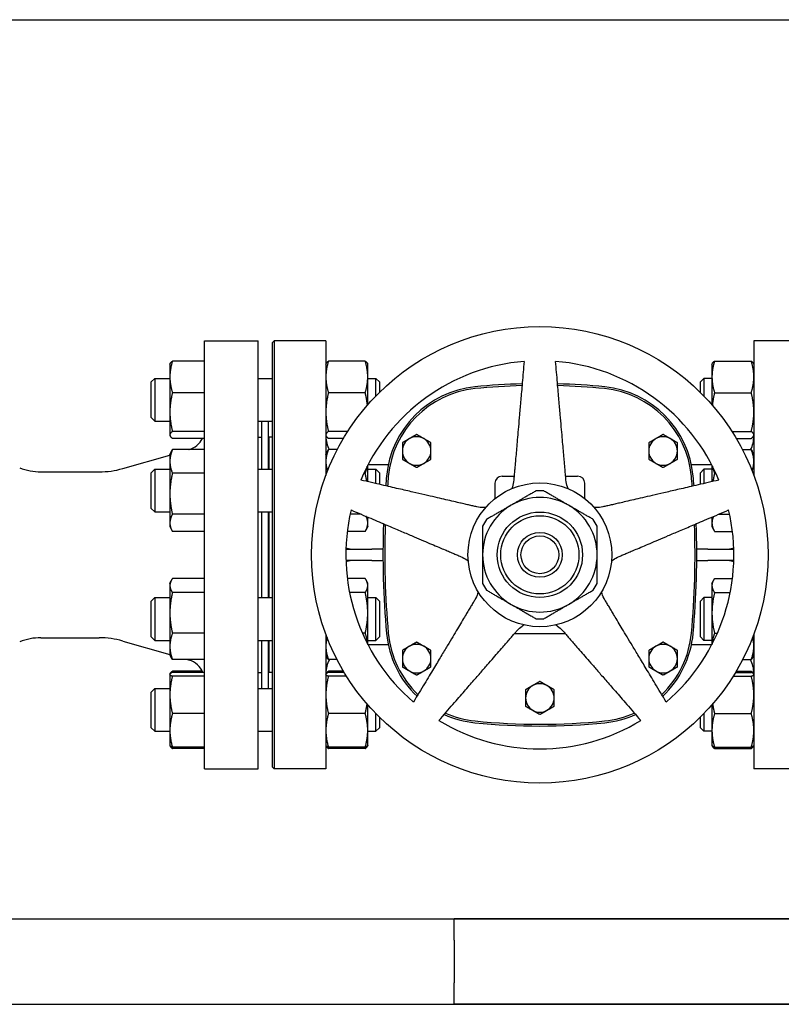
# Model space of a CAD drawing. Header units: inches. Extents: x 18 to 846, y -44 to 561.
# Tile 443 of 642: x 403 to 416, y 274 to 291. Entities that reach past the tile are written whole.
import ezdxf

# ---------------------------------------------------------------- set-up
doc = ezdxf.new("R2010")
doc.units = ezdxf.units.IN
doc.header["$LTSCALE"] = 24
doc.header["$MEASUREMENT"] = 0
doc.layers.add('Visible (ANSI)', color=7, linetype='Continuous', lineweight=30)

msp = doc.modelspace()

# ---------------------------------------------------------------- linework, layer by layer
at = {"layer": 'Visible (ANSI)'}
for p, q in [((394.92843, 290.9565), (424.42943, 290.9565)), ((406.05343, 277.8315), (406.05343, 285.3315)), ((406.05343, 285.3315), (406.99093, 285.3315)), ((406.99093, 277.8315), (406.99093, 285.3315)), ((407.24093, 285.30025), (407.27218, 285.3315)), ((407.27218, 285.3315), (407.27218, 277.8315)), ((408.17843, 285.3315), (407.27218, 285.3315)), ((408.17843, 285.3315), (408.17843, 282.97344)), ((415.67843, 285.3315), (415.67843, 282.97344)), ((416.58468, 285.3315), (415.67843, 285.3315)), ((407.24093, 277.86275), (407.24093, 285.30025)), ((406.05343, 284.97515), (405.49002, 284.97515)), ((408.86734, 284.97515), (408.22352, 284.97515)), ((414.98952, 284.97515), (415.63334, 284.97515)), ((405.44493, 284.92271), (405.44927, 284.93203)), ((405.44493, 284.92271), (405.44493, 284.69805)), ((408.17843, 284.92271), (408.18277, 284.93203)), ((408.91243, 284.92271), (408.90808, 284.93203)), ((408.91243, 284.69805), (408.91243, 284.92271)), ((414.94443, 284.92271), (414.94877, 284.93203)), ((414.94443, 284.92271), (414.94443, 284.69805)), ((415.67843, 284.92271), (415.67408, 284.93203)), ((405.11593, 284.61021), (405.17843, 284.67271)), ((405.17843, 284.67271), (405.17843, 283.92271)), ((405.17843, 284.67271), (405.44493, 284.67271)), ((405.44493, 284.69805), (405.44493, 284.08224)), ((406.99093, 284.67271), (407.24093, 284.67271)), ((408.91243, 284.209), (408.91243, 284.69805)), ((408.91243, 284.67271), (409.05343, 284.67271)), ((409.05343, 284.36258), (409.05343, 284.67271)), ((409.11593, 284.61021), (409.05343, 284.67271)), ((414.74093, 284.61021), (414.80343, 284.67271)), ((414.80343, 284.67271), (414.80343, 284.36258)), ((414.94443, 284.67271), (414.80343, 284.67271)), ((414.94443, 284.69805), (414.94443, 284.209)), ((405.11593, 283.98521), (405.11593, 284.61021)), ((409.11593, 284.61021), (409.11593, 284.42577)), ((414.74093, 284.42577), (414.74093, 284.61021)), ((406.05343, 284.42096), (405.49002, 284.42096)), ((408.86734, 284.42096), (408.22352, 284.42096)), ((414.98952, 284.42096), (415.63334, 284.42096)), ((405.11593, 283.98521), (405.17843, 283.92271)), ((405.44493, 284.08224), (405.44493, 283.68189)), ((405.17843, 283.92271), (405.44493, 283.92271)), ((406.99093, 283.92271), (407.24093, 283.92271)), ((407.05343, 283.08159), (407.05343, 283.92271)), ((407.17343, 283.08159), (407.17343, 283.92271)), ((405.44493, 283.68189), (405.44493, 283.67271)), ((405.44493, 283.67271), (405.44927, 283.66339)), ((406.05343, 283.74351), (405.49002, 283.74351)), ((406.05343, 283.62026), (405.49002, 283.62026)), ((406.99093, 283.644), (407.05343, 283.644)), ((407.17843, 283.6415), (407.17843, 283.08159)), ((407.24093, 283.6415), (407.17843, 283.6415)), ((408.17843, 283.67271), (408.18277, 283.66339)), ((408.56306, 283.74351), (408.22352, 283.74351)), ((408.487, 283.62026), (408.22352, 283.62026)), ((415.2938, 283.74351), (415.63334, 283.74351)), ((415.36986, 283.62026), (415.63334, 283.62026)), ((415.67843, 283.67271), (415.67408, 283.66339)), ((406.05343, 283.42535), (405.49002, 283.42535)), ((405.77897, 283.42535), (405.78179, 283.42616)), ((407.17343, 283.5215), (407.17843, 283.5215)), ((408.37875, 283.42535), (408.22352, 283.42535)), ((415.47811, 283.42535), (415.63334, 283.42535)), ((404.61857, 283.09261), (405.44493, 283.32956)), ((405.44493, 283.33159), (405.47462, 283.39527)), ((405.44493, 283.33159), (405.44493, 283.21752)), ((408.17843, 283.33159), (408.20812, 283.39527)), ((415.67843, 283.33159), (415.64873, 283.39527)), ((405.11593, 283.01909), (405.17843, 283.08159)), ((405.17843, 283.08159), (405.17843, 282.33159)), ((405.17843, 283.08159), (405.44493, 283.08159)), ((405.44493, 283.21752), (405.44493, 282.65031)), ((406.99093, 283.08159), (407.24093, 283.08159)), ((408.91243, 282.86269), (408.91243, 283.15113)), ((408.91243, 283.08159), (409.05343, 283.08159)), ((409.27133, 283.15631), (408.91513, 283.15631)), ((409.05343, 282.83014), (409.05343, 283.08159)), ((409.11593, 283.01909), (409.05343, 283.08159)), ((414.94173, 283.15631), (414.58553, 283.15631)), ((414.74093, 283.01909), (414.80343, 283.08159)), ((414.80343, 283.08159), (414.80343, 282.83014)), ((414.94443, 283.08159), (414.80343, 283.08159)), ((414.94443, 283.15113), (414.94443, 282.86269)), ((403.18284, 283.0345), (404.20512, 283.0345)), ((405.11593, 282.39409), (405.11593, 283.01909)), ((406.05343, 283.00968), (405.49002, 283.00968)), ((408.86734, 283.00968), (408.84293, 283.00968)), ((409.11593, 283.01909), (409.11593, 282.81571)), ((411.26603, 282.95945), (411.47691, 282.95945)), ((412.37995, 282.95945), (412.59083, 282.95945)), ((414.74093, 282.81571), (414.74093, 283.01909)), ((414.98952, 283.00968), (415.01393, 283.00968)), ((411.14103, 282.83445), (411.14103, 282.56497)), ((412.71583, 282.56497), (412.71583, 282.83445)), ((405.44493, 282.65031), (405.44493, 282.13938)), ((405.11593, 282.39409), (405.17843, 282.33159)), ((405.17843, 282.33159), (405.44493, 282.33159)), ((406.05343, 282.29093), (405.49002, 282.29093)), ((406.99093, 282.33159), (407.24093, 282.33159)), ((407.05343, 280.83141), (407.05343, 282.33159)), ((407.17343, 280.83141), (407.17343, 282.33159)), ((407.17843, 282.33159), (407.17843, 280.83141)), ((408.79859, 282.29093), (408.60327, 282.29093)), ((408.91243, 282.13938), (408.91243, 282.24261)), ((414.94443, 282.24261), (414.94443, 282.13938)), ((415.05827, 282.29093), (415.25359, 282.29093)), ((405.44493, 282.13938), (405.44493, 282.08159)), ((405.44493, 282.08159), (405.47462, 282.01791)), ((408.91243, 282.08159), (408.88273, 282.01791)), ((408.91243, 282.08159), (408.91243, 282.13938)), ((414.94443, 282.13938), (414.94443, 282.08159)), ((414.94443, 282.08159), (414.97412, 282.01791)), ((406.05343, 281.98784), (405.49002, 281.98784)), ((408.86734, 281.98784), (408.5528, 281.98784)), ((414.98952, 281.98784), (415.30406, 281.98784)), ((408.5299, 281.6815), (408.98343, 281.6815)), ((409.17876, 281.6815), (408.98343, 281.6815)), ((414.87343, 281.6815), (414.6781, 281.6815)), ((414.87343, 281.6815), (415.32696, 281.6815)), ((408.98343, 281.4815), (408.5299, 281.4815)), ((408.98343, 281.4815), (409.17876, 281.4815)), ((414.6781, 281.4815), (414.87343, 281.4815)), ((415.32696, 281.4815), (414.87343, 281.4815)), ((405.44493, 281.08141), (405.46396, 281.12223)), ((405.44493, 281.08141), (405.44493, 281.0431)), ((405.44493, 281.0431), (405.44493, 280.56315)), ((406.05343, 281.1675), (405.49002, 281.1675)), ((408.86734, 281.1675), (408.55373, 281.1675)), ((408.91243, 281.08141), (408.89339, 281.12223)), ((408.91243, 281.0431), (408.91243, 281.08141)), ((408.91243, 280.56315), (408.91243, 281.0431)), ((414.94443, 281.08141), (414.96346, 281.12223)), ((414.94443, 281.08141), (414.94443, 281.0431)), ((414.94443, 281.0431), (414.94443, 280.56315)), ((414.98952, 281.1675), (415.30313, 281.1675)), ((405.11593, 280.76891), (405.17843, 280.83141)), ((405.17843, 280.83141), (405.17843, 280.08141)), ((405.17843, 280.83141), (405.44493, 280.83141)), ((406.05343, 280.91869), (405.49002, 280.91869)), ((406.99093, 280.83141), (407.24093, 280.83141)), ((408.86734, 280.91869), (408.59366, 280.91869)), ((408.91243, 280.83141), (409.05343, 280.83141)), ((409.05343, 280.08141), (409.05343, 280.83141)), ((409.11593, 280.76891), (409.05343, 280.83141)), ((414.74093, 280.76891), (414.80343, 280.83141)), ((414.80343, 280.83141), (414.80343, 280.08141)), ((414.94443, 280.83141), (414.80343, 280.83141)), ((414.98952, 280.91869), (415.2632, 280.91869)), ((405.11593, 280.14391), (405.11593, 280.76891)), ((409.11593, 280.76891), (409.11593, 280.14391)), ((414.74093, 280.14391), (414.74093, 280.76891)), ((405.44493, 280.56315), (405.44493, 279.97647)), ((408.91243, 280.01187), (408.91243, 280.56315)), ((414.94443, 280.56315), (414.94443, 280.01187)), ((405.11593, 280.14391), (405.17843, 280.08141)), ((406.05343, 280.20761), (405.49002, 280.20761)), ((408.17843, 280.18956), (408.17843, 277.8315)), ((408.86734, 280.20761), (408.81838, 280.20761)), ((409.11593, 280.14391), (409.05343, 280.08141)), ((411.48571, 280.20355), (412.37114, 280.20355)), ((414.74093, 280.14391), (414.80343, 280.08141)), ((414.98952, 280.20761), (415.03848, 280.20761)), ((415.67843, 280.18956), (415.67843, 277.8315)), ((403.18284, 280.1285), (404.20512, 280.1285)), ((404.61857, 280.07039), (405.44493, 279.83344)), ((405.17843, 280.08141), (405.44493, 280.08141)), ((405.44493, 279.97647), (405.44493, 279.83141)), ((406.99093, 280.08141), (407.24093, 280.08141)), ((407.05343, 279.2403), (407.05343, 280.08141)), ((407.17343, 279.2403), (407.17343, 280.08141)), ((407.17843, 280.08141), (407.17843, 279.5215)), ((408.91243, 280.08141), (409.05343, 280.08141)), ((409.27133, 280.0067), (408.91513, 280.0067)), ((414.94173, 280.0067), (414.58553, 280.0067)), ((414.94443, 280.08141), (414.80343, 280.08141)), ((405.44493, 279.83141), (405.46396, 279.79059)), ((408.17843, 279.83141), (408.19746, 279.79059)), ((415.67843, 279.83141), (415.65939, 279.79059)), ((406.05343, 279.74533), (405.49002, 279.74533)), ((405.75222, 279.74533), (405.78179, 279.73685)), ((407.17343, 279.6415), (407.17843, 279.6415)), ((408.37477, 279.74533), (408.22352, 279.74533)), ((415.48208, 279.74533), (415.63334, 279.74533)), ((405.44493, 279.4903), (405.44612, 279.49285)), ((405.44493, 279.4903), (405.44493, 279.48776)), ((405.44493, 279.48776), (405.44493, 279.12778)), ((405.44612, 279.49285), (405.44927, 279.49961)), ((406.01451, 279.54274), (405.49002, 279.54274)), ((406.05343, 279.52025), (405.49002, 279.52025)), ((406.05343, 279.45526), (405.49002, 279.45526)), ((406.99093, 279.519), (407.05343, 279.519)), ((407.24093, 279.5215), (407.17843, 279.5215)), ((408.17843, 279.4903), (408.17962, 279.49285)), ((408.17962, 279.49285), (408.18277, 279.49961)), ((408.487, 279.54274), (408.22352, 279.54274)), ((408.50042, 279.52025), (408.22352, 279.52025)), ((408.54035, 279.45526), (408.22352, 279.45526)), ((415.31651, 279.45526), (415.63334, 279.45526)), ((415.35644, 279.52025), (415.63334, 279.52025)), ((415.36986, 279.54274), (415.63334, 279.54274)), ((415.67724, 279.49285), (415.67408, 279.49961)), ((415.67843, 279.4903), (415.67724, 279.49285)), ((405.11593, 279.1778), (405.17843, 279.2403)), ((405.11593, 278.5528), (405.11593, 279.1778)), ((405.17843, 279.2403), (405.17843, 278.4903)), ((405.17843, 279.2403), (405.44493, 279.2403)), ((405.44493, 279.12778), (405.44493, 278.50532)), ((406.99093, 279.2403), (407.24093, 279.2403)), ((408.91243, 278.50532), (408.91243, 278.954)), ((414.94443, 278.954), (414.94443, 278.50532)), ((406.05343, 278.8003), (405.49002, 278.8003)), ((408.86734, 278.8003), (408.22352, 278.8003)), ((409.05343, 278.4903), (409.05343, 278.80043)), ((414.80343, 278.80043), (414.80343, 278.4903)), ((414.98952, 278.8003), (415.63334, 278.8003)), ((409.11593, 278.73724), (409.11593, 278.5528)), ((414.74093, 278.5528), (414.74093, 278.73724)), ((405.11593, 278.5528), (405.17843, 278.4903)), ((405.17843, 278.4903), (405.44493, 278.4903)), ((405.44493, 278.50532), (405.44493, 278.2403)), ((406.99093, 278.4903), (407.24093, 278.4903)), ((408.91243, 278.2403), (408.91243, 278.50532)), ((408.91243, 278.4903), (409.05343, 278.4903)), ((409.11593, 278.5528), (409.05343, 278.4903)), ((414.74093, 278.5528), (414.80343, 278.4903)), ((414.94443, 278.4903), (414.80343, 278.4903)), ((414.94443, 278.50532), (414.94443, 278.2403)), ((405.44493, 278.2403), (405.44612, 278.23775)), ((405.44612, 278.23775), (405.44927, 278.23098)), ((406.05343, 278.21034), (405.49002, 278.21034)), ((406.05343, 278.18785), (405.49002, 278.18785)), ((408.17843, 278.2403), (408.17962, 278.23775)), ((408.17962, 278.23775), (408.18277, 278.23098)), ((408.86734, 278.21034), (408.22352, 278.21034)), ((408.86734, 278.18785), (408.22352, 278.18785)), ((408.91124, 278.23775), (408.90808, 278.23098)), ((408.91243, 278.2403), (408.91124, 278.23775)), ((414.94443, 278.2403), (414.94562, 278.23775)), ((414.94562, 278.23775), (414.94877, 278.23098)), ((414.98952, 278.21034), (415.63334, 278.21034)), ((414.98952, 278.18785), (415.63334, 278.18785)), ((415.67724, 278.23775), (415.67408, 278.23098)), ((415.67843, 278.2403), (415.67724, 278.23775)), ((406.05343, 277.8315), (406.99093, 277.8315)), ((407.24093, 277.86275), (407.27218, 277.8315)), ((408.17843, 277.8315), (407.27218, 277.8315)), ((416.58468, 277.8315), (415.67843, 277.8315)), ((394.92843, 275.2065), (424.42943, 275.2065)), ((424.42943, 275.2065), (410.42893, 275.2065)), ((410.42893, 274.8315), (410.42893, 275.2065)), ((410.42893, 274.8315), (410.42893, 274.0815)), ((410.42893, 273.7065), (410.42893, 274.0815)), ((394.92843, 273.7065), (424.42943, 273.7065)), ((424.42943, 273.7065), (410.42893, 273.7065))]:
    msp.add_line(p, q, dxfattribs=at)
for radius in [4, 1.25984, 0.74803, 0.68553, 0.3937, 0.3312]:
    msp.add_circle((411.92843, 281.5815), radius, dxfattribs=at)
for centre, radius, start, end in [((411.92843, 281.5815), 3.4, 94.64927, 157.35073), ((411.92843, 281.5815), 3.4, 22.64927, 85.35073), ((410.96665, 282.80035), 1.73228, 95.817836, 174.744707), ((410.96665, 282.80035), 1.70103, 95.817836, 174.744707), ((411.92843, 273.36103), 11.22047, 91.583081, 95.817836), ((411.92843, 273.36103), 11.18922, 91.601548, 95.817836), ((411.92843, 273.36103), 11.22047, 84.182163, 88.416919), ((411.92843, 273.36103), 11.18922, 84.182163, 88.398452), ((412.89021, 282.80035), 1.70103, 5.255296, 84.182161), ((412.89021, 282.80035), 1.73228, 5.255296, 84.182161), ((405.67843, 283.78663), 0.375, 286, 333.663552), ((408.67843, 283.65631), 0.5, 180, 207.510877), ((409.76898, 283.4004), 0.25, 120, 180), ((409.76898, 283.4004), 0.25, 60, 120), ((409.76898, 283.4004), 0.25, 0, 60), ((414.08788, 283.4004), 0.25, 120, 180), ((414.08788, 283.4004), 0.25, 60, 120), ((414.08788, 283.4004), 0.25, 0, 60), ((415.17843, 283.65631), 0.5, 332.489123, 0), ((409.76898, 283.4004), 0.25, 180, 240), ((409.76898, 283.4004), 0.25, 300, 0), ((414.08788, 283.4004), 0.25, 180, 240), ((414.08788, 283.4004), 0.25, 300, 0), ((403.18284, 284.0345), 1, 248.272718, 270), ((404.20512, 284.5345), 1.5, 270, 286), ((409.76898, 283.4004), 0.25, 240, 300), ((414.08788, 283.4004), 0.25, 240, 300), ((424.2178, 281.5815), 15.03937, 174.744704, 175.39081), ((424.2178, 281.5815), 15.00812, 174.744704, 175.408408), ((411.26603, 282.83445), 0.125, 90, 180), ((412.59083, 282.83445), 0.125, 0, 90), ((399.63906, 281.5815), 15.00812, 4.591592, 5.255296), ((399.63906, 281.5815), 15.03937, 4.60919, 5.255296), ((411.92843, 281.5815), 1.00394, 60, 120), ((411.92843, 281.5815), 1.12205, 86.525352, 93.474648), ((411.92843, 281.5815), 1.00394, 120, 180), ((411.92843, 281.5815), 1.00394, 0, 60), ((411.92843, 281.5815), 3.4, 166.64927, 229.35073), ((411.92843, 281.5815), 3.4, 310.64927, 13.35073), ((424.2178, 281.5815), 15.03937, 177.927003, 185.255296), ((424.2178, 281.5815), 15.00812, 177.972631, 185.255296), ((411.92843, 281.5815), 1.12205, 146.525352, 153.474648), ((411.92843, 281.5815), 1.12205, 26.525352, 33.474648), ((399.63906, 281.5815), 15.00812, 354.744704, 2.027369), ((399.63906, 281.5815), 15.03937, 354.744704, 2.072997), ((411.92843, 281.5815), 1.00394, 180, 240), ((411.92843, 281.5815), 1.00394, 300, 0), ((411.92843, 281.5815), 1.12205, 206.525352, 213.474648), ((411.92843, 281.5815), 1.12205, 326.525352, 333.474648), ((411.92843, 281.5815), 1.00394, 240, 300), ((411.92843, 281.5815), 1.12205, 266.525352, 273.474648), ((410.96665, 280.36266), 1.73228, 185.255296, 226.557354), ((410.96665, 280.36266), 1.70103, 185.255296, 226.325001), ((412.89021, 280.36266), 1.70103, 313.674999, 354.744707), ((412.89021, 280.36266), 1.73228, 313.442646, 354.744707), ((403.18284, 279.1285), 1, 90, 111.727282), ((404.20512, 278.6285), 1.5, 74, 90), ((409.76898, 279.7626), 0.25, 120, 180), ((409.76898, 279.7626), 0.25, 60, 120), ((409.76898, 279.7626), 0.25, 0, 60), ((414.08788, 279.7626), 0.25, 120, 180), ((414.08788, 279.7626), 0.25, 60, 120), ((414.08788, 279.7626), 0.25, 0, 60), ((405.67843, 279.37637), 0.375, 22.561701, 74), ((408.67843, 279.5067), 0.5, 151.493644, 180), ((409.76898, 279.7626), 0.25, 180, 240), ((409.76898, 279.7626), 0.25, 300, 0), ((414.08788, 279.7626), 0.25, 180, 240), ((414.08788, 279.7626), 0.25, 300, 0), ((415.17843, 279.5067), 0.5, 0, 28.506356), ((409.76898, 279.7626), 0.25, 240, 300), ((414.08788, 279.7626), 0.25, 240, 300), ((411.92843, 279.07363), 0.25, 120, 180), ((411.92843, 279.07363), 0.25, 60, 120), ((411.92843, 279.07363), 0.25, 0, 60), ((411.92843, 279.07363), 0.25, 180, 240), ((411.92843, 279.07363), 0.25, 300, 0), ((410.96665, 280.36266), 1.73228, 245.642572, 264.182165), ((410.96665, 280.36266), 1.70103, 245.957475, 264.182165), ((411.92843, 279.07363), 0.25, 240, 300), ((412.89021, 280.36266), 1.70103, 275.817836, 294.042525), ((412.89021, 280.36266), 1.73228, 275.817836, 294.357428), ((411.92843, 281.5815), 3.4, 238.64927, 301.35073), ((411.92843, 289.80197), 11.22047, 264.182164, 275.817836), ((411.92843, 289.80197), 11.18922, 264.182164, 275.817836)]:
    msp.add_arc(centre, radius, start, end, dxfattribs=at)
for points, weights in [([(405.49002, 284.97515), (405.44493, 284.82666), (405.44493, 284.69805)], [1, 1.0379548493, 1]), ([(405.44927, 284.93203), (405.45868, 284.9522), (405.49002, 284.97515)], [1.01632212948, 1.02607606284, 1]), ([(408.22352, 284.97515), (408.17843, 284.82666), (408.17843, 284.69805)], [1, 1.0379548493, 1]), ([(408.18277, 284.93203), (408.19218, 284.9522), (408.22352, 284.97515)], [1.01632212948, 1.02607606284, 1]), ([(408.86734, 284.97515), (408.89868, 284.9522), (408.90808, 284.93203)], [1, 1.02607606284, 1.01632212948]), ([(408.91243, 284.69805), (408.91243, 284.82666), (408.86734, 284.97515)], [1, 1.0379548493, 1]), ([(411.65284, 284.97031), (411.52384, 283.49584), (411.47113, 282.89336)], [1.0049190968, 1.58894872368, 2.03628035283]), ([(412.38573, 282.89336), (412.33302, 283.49584), (412.20402, 284.97031)], [2.03628035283, 1.58894872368, 1.0049190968]), ([(414.98952, 284.97515), (414.94443, 284.82666), (414.94443, 284.69805)], [1, 1.0379548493, 1]), ([(414.94877, 284.93203), (414.95818, 284.9522), (414.98952, 284.97515)], [1.01632212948, 1.02607606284, 1]), ([(415.67843, 284.69805), (415.67843, 284.82666), (415.63334, 284.97515)], [1, 1.0379548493, 1]), ([(415.63334, 284.97515), (415.66468, 284.9522), (415.67408, 284.93203)], [1, 1.02607606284, 1.01632212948]), ([(405.44493, 284.69805), (405.44493, 284.56945), (405.49002, 284.42096)], [1, 1.0379548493, 1]), ([(408.17843, 284.69805), (408.17843, 284.56945), (408.22352, 284.42096)], [1, 1.0379548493, 1]), ([(408.86734, 284.42096), (408.91243, 284.56945), (408.91243, 284.69805)], [1, 1.0379548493, 1]), ([(414.94443, 284.69805), (414.94443, 284.56945), (414.98952, 284.42096)], [1, 1.0379548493, 1]), ([(415.63334, 284.42096), (415.67843, 284.56945), (415.67843, 284.69805)], [1, 1.0379548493, 1]), ([(405.49002, 284.42096), (405.44493, 284.23944), (405.44493, 284.08224)], [1, 1.0379548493, 1]), ([(408.22352, 284.42096), (408.17843, 284.23944), (408.17843, 284.08224)], [1, 1.0379548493, 1]), ([(408.90641, 284.20208), (408.8962, 284.30477), (408.86734, 284.42096)], [1.01766599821, 1.02396616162, 1]), ([(414.98952, 284.42096), (414.96066, 284.30477), (414.95045, 284.20208)], [1, 1.02396616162, 1.01766599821]), ([(415.67843, 284.08224), (415.67843, 284.23944), (415.63334, 284.42096)], [1, 1.0379548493, 1]), ([(405.44493, 284.08224), (405.44493, 283.92503), (405.49002, 283.74351)], [1, 1.0379548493, 1]), ([(408.17843, 284.08224), (408.17843, 283.92503), (408.22352, 283.74351)], [1, 1.0379548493, 1]), ([(415.63334, 283.74351), (415.67843, 283.92503), (415.67843, 284.08224)], [1, 1.0379548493, 1]), ([(405.49002, 283.74351), (405.44493, 283.71049), (405.44493, 283.68189)], [1, 1.0379548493, 1]), ([(405.44493, 283.68189), (405.44493, 283.65329), (405.49002, 283.62026)], [1, 1.0379548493, 1]), ([(408.22352, 283.74351), (408.17843, 283.71049), (408.17843, 283.68189)], [1, 1.0379548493, 1]), ([(408.17843, 283.68189), (408.17843, 283.65329), (408.22352, 283.62026)], [1, 1.0379548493, 1]), ([(409.64398, 283.61691), (409.58597, 283.58341), (409.51898, 283.54474)], [1, 1.04314139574, 1.01001874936]), ([(409.76898, 283.68907), (409.70199, 283.6504), (409.64398, 283.61691)], [1.01001874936, 1.04314139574, 1]), ([(409.89398, 283.61691), (409.83597, 283.6504), (409.76898, 283.68907)], [1, 1.04314139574, 1.01001874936]), ([(410.01898, 283.54474), (409.95199, 283.58341), (409.89398, 283.61691)], [1.01001874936, 1.04314139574, 1]), ([(413.96288, 283.61691), (413.90486, 283.58341), (413.83788, 283.54474)], [1, 1.04314139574, 1.01001874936]), ([(414.08788, 283.68907), (414.02089, 283.6504), (413.96288, 283.61691)], [1.01001874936, 1.04314139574, 1]), ([(414.21288, 283.61691), (414.15486, 283.6504), (414.08788, 283.68907)], [1, 1.04314139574, 1.01001874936]), ([(414.33788, 283.54474), (414.27089, 283.58341), (414.21288, 283.61691)], [1.01001874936, 1.04314139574, 1]), ([(415.67843, 283.68189), (415.67843, 283.71049), (415.63334, 283.74351)], [1, 1.0379548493, 1]), ([(415.63334, 283.62026), (415.67843, 283.65329), (415.67843, 283.68189)], [1, 1.0379548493, 1]), ([(405.49002, 283.42535), (405.44493, 283.31397), (405.44493, 283.21752)], [1, 1.0379548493, 1]), ([(405.47462, 283.39527), (405.48147, 283.40996), (405.49002, 283.42535)], [1.01139008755, 1.00697791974, 1]), ([(408.22352, 283.42535), (408.17843, 283.31397), (408.17843, 283.21752)], [1, 1.0379548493, 1]), ([(408.20812, 283.39527), (408.21497, 283.40996), (408.22352, 283.42535)], [1.01139008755, 1.00697791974, 1]), ([(409.51898, 283.54474), (409.51898, 283.46739), (409.51898, 283.4004)], [1.01001874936, 1.04314139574, 1]), ([(410.01898, 283.4004), (410.01898, 283.46739), (410.01898, 283.54474)], [1, 1.04314139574, 1.01001874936]), ([(413.83788, 283.54474), (413.83788, 283.46739), (413.83788, 283.4004)], [1.01001874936, 1.04314139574, 1]), ([(414.33788, 283.4004), (414.33788, 283.46739), (414.33788, 283.54474)], [1, 1.04314139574, 1.01001874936]), ([(415.67843, 283.21752), (415.67843, 283.31397), (415.63334, 283.42535)], [1, 1.0379548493, 1]), ([(415.63334, 283.42535), (415.64189, 283.40996), (415.64873, 283.39527)], [1, 1.00697791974, 1.01139008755]), ([(409.51898, 283.4004), (409.51898, 283.33341), (409.51898, 283.25606)], [1, 1.04314139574, 1.01001874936]), ([(409.51898, 283.25606), (409.58597, 283.21739), (409.64398, 283.18389)], [1.01001874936, 1.04314139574, 1]), ([(409.89398, 283.18389), (409.95199, 283.21739), (410.01898, 283.25606)], [1, 1.04314139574, 1.01001874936]), ([(410.01898, 283.25606), (410.01898, 283.33341), (410.01898, 283.4004)], [1.01001874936, 1.04314139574, 1]), ([(413.83788, 283.4004), (413.83788, 283.33341), (413.83788, 283.25606)], [1, 1.04314139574, 1.01001874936]), ([(413.83788, 283.25606), (413.90486, 283.21739), (413.96288, 283.18389)], [1.01001874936, 1.04314139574, 1]), ([(414.21288, 283.18389), (414.27089, 283.21739), (414.33788, 283.25606)], [1, 1.04314139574, 1.01001874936]), ([(414.33788, 283.25606), (414.33788, 283.33341), (414.33788, 283.4004)], [1.01001874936, 1.04314139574, 1]), ([(405.44493, 283.21752), (405.44493, 283.12106), (405.49002, 283.00968)], [1, 1.0379548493, 1]), ([(408.17843, 283.21752), (408.17843, 283.13827), (408.20812, 283.05095)], [1, 1.0309736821, 1.01139419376]), ([(408.86734, 283.00968), (408.89472, 283.07732), (408.90529, 283.13733)], [1, 1.02271105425, 1.01824286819]), ([(409.64398, 283.18389), (409.70199, 283.1504), (409.76898, 283.11172)], [1, 1.04314139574, 1.01001874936]), ([(409.76898, 283.11172), (409.83597, 283.1504), (409.89398, 283.18389)], [1.01001874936, 1.04314139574, 1]), ([(413.96288, 283.18389), (414.02089, 283.1504), (414.08788, 283.11172)], [1, 1.04314139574, 1.01001874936]), ([(414.08788, 283.11172), (414.15486, 283.1504), (414.21288, 283.18389)], [1.01001874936, 1.04314139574, 1]), ([(414.95157, 283.13733), (414.96213, 283.07732), (414.98952, 283.00968)], [1.01824286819, 1.02271105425, 1]), ([(415.64874, 283.05095), (415.67843, 283.13827), (415.67843, 283.21752)], [1.01139419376, 1.0309736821, 1]), ([(405.49002, 283.00968), (405.44493, 282.81709), (405.44493, 282.65031)], [1, 1.0379548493, 1]), ([(408.89533, 282.86664), (408.88481, 282.93506), (408.86734, 283.00968)], [1.01786033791, 1.01437314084, 1]), ([(414.98952, 283.00968), (414.97204, 282.93506), (414.96153, 282.86664)], [1, 1.01437314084, 1.01786033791]), ([(410.82209, 282.42181), (410.23281, 282.55785), (408.79064, 282.8908)], [2.0263127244, 1.58117079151, 1]), ([(415.06622, 282.8908), (413.62405, 282.55785), (413.03476, 282.42181)], [1, 1.58117079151, 2.0263127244]), ([(405.44493, 282.65031), (405.44493, 282.48352), (405.49002, 282.29093)], [1, 1.0379548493, 1]), ([(411.86043, 282.70149), (411.63139, 282.56925), (411.42646, 282.45094)], [1.0171026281, 1.03775343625, 1]), ([(412.4304, 282.45094), (412.22547, 282.56925), (411.99643, 282.70149)], [1, 1.03775343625, 1.0171026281]), ([(411.42646, 282.45094), (411.22153, 282.33262), (410.9925, 282.20039)], [1, 1.03775343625, 1.0171026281]), ([(412.86436, 282.20039), (412.63533, 282.33262), (412.4304, 282.45094)], [1.0171026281, 1.03775343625, 1]), ([(405.49002, 282.29093), (405.44493, 282.20971), (405.44493, 282.13938)], [1, 1.0379548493, 1]), ([(408.62031, 282.3666), (409.98276, 281.78828), (410.53947, 281.55197)], [1, 1.58117079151, 2.0263127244]), ([(408.91243, 282.13938), (408.91243, 282.19413), (408.88592, 282.25386)], [1, 1.02929823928, 1.01336448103]), ([(413.31739, 281.55197), (413.8741, 281.78828), (415.23654, 282.3666)], [2.0263127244, 1.58117079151, 1]), ([(414.97094, 282.25386), (414.94443, 282.19413), (414.94443, 282.13938)], [1.01336448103, 1.02929823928, 1]), ([(405.44493, 282.13938), (405.44493, 282.06905), (405.49002, 281.98784)], [1, 1.0379548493, 1]), ([(408.86734, 281.98784), (408.91243, 282.06905), (408.91243, 282.13938)], [1, 1.0379548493, 1]), ([(410.92449, 282.0826), (410.92449, 281.81813), (410.92449, 281.5815)], [1.0171026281, 1.03775343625, 1]), ([(412.93237, 281.5815), (412.93237, 281.81813), (412.93237, 282.0826)], [1, 1.03775343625, 1.0171026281]), ([(414.94443, 282.13938), (414.94443, 282.06905), (414.98952, 281.98784)], [1, 1.0379548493, 1]), ([(410.92449, 281.5815), (410.92449, 281.34487), (410.92449, 281.0804)], [1, 1.03775343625, 1.0171026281]), ([(412.93237, 281.0804), (412.93237, 281.34487), (412.93237, 281.5815)], [1.0171026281, 1.03775343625, 1]), ([(405.49002, 281.1675), (405.44493, 281.10083), (405.44493, 281.0431)], [1, 1.0379548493, 1]), ([(405.44493, 281.0431), (405.44493, 280.98536), (405.49002, 280.91869)], [1, 1.0379548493, 1]), ([(408.91243, 281.0431), (408.91243, 281.10083), (408.86734, 281.1675)], [1, 1.0379548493, 1]), ([(408.86734, 280.91869), (408.91243, 280.98536), (408.91243, 281.0431)], [1, 1.0379548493, 1]), ([(414.98952, 281.1675), (414.94443, 281.10083), (414.94443, 281.0431)], [1, 1.0379548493, 1]), ([(414.94443, 281.0431), (414.94443, 280.98536), (414.98952, 280.91869)], [1, 1.0379548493, 1]), ([(405.49002, 280.91869), (405.44493, 280.72816), (405.44493, 280.56315)], [1, 1.0379548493, 1]), ([(408.91243, 280.56315), (408.91243, 280.72816), (408.86734, 280.91869)], [1, 1.0379548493, 1]), ([(410.9925, 280.96262), (411.22153, 280.83038), (411.42646, 280.71207)], [1.0171026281, 1.03775343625, 1]), ([(412.4304, 280.71207), (412.63533, 280.83038), (412.86436, 280.96262)], [1, 1.03775343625, 1.0171026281]), ([(414.98952, 280.91869), (414.94443, 280.72816), (414.94443, 280.56315)], [1, 1.0379548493, 1]), ([(410.78738, 280.78898), (410.47589, 280.27058), (409.71358, 279.00188)], [2.0263127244, 1.58117079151, 1]), ([(411.42646, 280.71207), (411.63139, 280.59375), (411.86043, 280.46152)], [1, 1.03775343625, 1.0171026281]), ([(411.99643, 280.46152), (412.22547, 280.59375), (412.4304, 280.71207)], [1.0171026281, 1.03775343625, 1]), ([(414.14328, 279.00188), (413.38097, 280.27058), (413.06948, 280.78898)], [1, 1.58117079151, 2.0263127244]), ([(405.44493, 280.56315), (405.44493, 280.39814), (405.49002, 280.20761)], [1, 1.0379548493, 1]), ([(408.86734, 280.20761), (408.91243, 280.39814), (408.91243, 280.56315)], [1, 1.0379548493, 1]), ([(414.94443, 280.56315), (414.94443, 280.39814), (414.98952, 280.20761)], [1, 1.0379548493, 1]), ([(405.49002, 280.20761), (405.44493, 280.08374), (405.44493, 279.97647)], [1, 1.0379548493, 1]), ([(408.91113, 280.01438), (408.90496, 280.10427), (408.86734, 280.20761)], [1.0107591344, 1.0314658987, 1]), ([(410.15949, 278.67791), (411.13053, 279.79496), (411.5273, 280.25139)], [1, 1.58117079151, 2.0263127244]), ([(412.32955, 280.25139), (412.72633, 279.79496), (413.69737, 278.67791)], [2.0263127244, 1.58117079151, 1]), ([(414.98952, 280.20761), (414.9519, 280.10427), (414.94573, 280.01438)], [1, 1.0314658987, 1.0107591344]), ([(405.44493, 279.97647), (405.44493, 279.86919), (405.49002, 279.74533)], [1, 1.0379548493, 1]), ([(408.19991, 280.133), (408.17843, 280.05195), (408.17843, 279.97647)], [1.01606653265, 1.02640986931, 1]), ([(408.17843, 279.97647), (408.17843, 279.86919), (408.22352, 279.74533)], [1, 1.0379548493, 1]), ([(409.64398, 279.97911), (409.58597, 279.94562), (409.51898, 279.90694)], [1, 1.04314139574, 1.01001874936]), ([(409.76898, 280.05128), (409.70199, 280.0126), (409.64398, 279.97911)], [1.01001874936, 1.04314139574, 1]), ([(409.89398, 279.97911), (409.83597, 280.0126), (409.76898, 280.05128)], [1, 1.04314139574, 1.01001874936]), ([(410.01898, 279.90694), (409.95199, 279.94562), (409.89398, 279.97911)], [1.01001874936, 1.04314139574, 1]), ([(413.96288, 279.97911), (413.90486, 279.94562), (413.83788, 279.90694)], [1, 1.04314139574, 1.01001874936]), ([(414.08788, 280.05128), (414.02089, 280.0126), (413.96288, 279.97911)], [1.01001874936, 1.04314139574, 1]), ([(414.21288, 279.97911), (414.15486, 280.0126), (414.08788, 280.05128)], [1, 1.04314139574, 1.01001874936]), ([(414.33788, 279.90694), (414.27089, 279.94562), (414.21288, 279.97911)], [1.01001874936, 1.04314139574, 1]), ([(415.63334, 279.74533), (415.67843, 279.86919), (415.67843, 279.97647)], [1, 1.0379548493, 1]), ([(415.67843, 279.97647), (415.67843, 280.05195), (415.65694, 280.133)], [1, 1.02640986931, 1.01606653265]), ([(409.51898, 279.90694), (409.51898, 279.82959), (409.51898, 279.7626)], [1.01001874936, 1.04314139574, 1]), ([(410.01898, 279.7626), (410.01898, 279.82959), (410.01898, 279.90694)], [1, 1.04314139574, 1.01001874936]), ([(413.83788, 279.90694), (413.83788, 279.82959), (413.83788, 279.7626)], [1.01001874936, 1.04314139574, 1]), ([(414.33788, 279.7626), (414.33788, 279.82959), (414.33788, 279.90694)], [1, 1.04314139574, 1.01001874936]), ([(405.49002, 279.74533), (405.47409, 279.76887), (405.46396, 279.79059)], [1, 1.01308300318, 1.01714660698]), ([(408.22352, 279.74533), (408.20759, 279.76887), (408.19746, 279.79059)], [1, 1.01308300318, 1.01714660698]), ([(409.51898, 279.7626), (409.51898, 279.69562), (409.51898, 279.61827)], [1, 1.04314139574, 1.01001874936]), ([(410.01898, 279.61827), (410.01898, 279.69562), (410.01898, 279.7626)], [1.01001874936, 1.04314139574, 1]), ([(413.83788, 279.7626), (413.83788, 279.69562), (413.83788, 279.61827)], [1, 1.04314139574, 1.01001874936]), ([(414.33788, 279.61827), (414.33788, 279.69562), (414.33788, 279.7626)], [1.01001874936, 1.04314139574, 1]), ([(415.65939, 279.79059), (415.64927, 279.76887), (415.63334, 279.74533)], [1.01714660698, 1.01308300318, 1]), ([(405.49002, 279.52025), (405.44493, 279.50284), (405.44493, 279.48776)], [1, 1.0379548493, 1]), ([(405.44493, 279.48776), (405.44493, 279.47268), (405.49002, 279.45526)], [1, 1.0379548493, 1]), ([(405.49002, 279.45526), (405.44493, 279.27977), (405.44493, 279.12778)], [1, 1.0379548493, 1]), ([(405.44927, 279.49961), (405.45868, 279.51979), (405.49002, 279.54274)], [1.01632212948, 1.02607606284, 1]), ([(405.49002, 279.54274), (405.4861, 279.52986), (405.48255, 279.51727)], [1, 1.00318168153, 1.00582993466]), ([(408.22352, 279.52025), (408.17843, 279.50284), (408.17843, 279.48776)], [1, 1.0379548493, 1]), ([(408.17843, 279.48776), (408.17843, 279.47268), (408.22352, 279.45526)], [1, 1.0379548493, 1]), ([(408.22352, 279.45526), (408.17843, 279.27977), (408.17843, 279.12778)], [1, 1.0379548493, 1]), ([(408.18277, 279.49961), (408.19218, 279.51979), (408.22352, 279.54274)], [1.01632212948, 1.02607606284, 1]), ([(408.22352, 279.54274), (408.2196, 279.52986), (408.21605, 279.51727)], [1, 1.00318168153, 1.00582993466]), ([(409.51898, 279.61827), (409.58597, 279.57959), (409.64398, 279.5461)], [1.01001874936, 1.04314139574, 1]), ([(409.64398, 279.5461), (409.70199, 279.5126), (409.76898, 279.47393)], [1, 1.04314139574, 1.01001874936]), ([(409.76898, 279.47393), (409.83597, 279.5126), (409.89398, 279.5461)], [1.01001874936, 1.04314139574, 1]), ([(409.89398, 279.5461), (409.95199, 279.57959), (410.01898, 279.61827)], [1, 1.04314139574, 1.01001874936]), ([(413.83788, 279.61827), (413.90486, 279.57959), (413.96288, 279.5461)], [1.01001874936, 1.04314139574, 1]), ([(413.96288, 279.5461), (414.02089, 279.5126), (414.08788, 279.47393)], [1, 1.04314139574, 1.01001874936]), ([(414.08788, 279.47393), (414.15486, 279.5126), (414.21288, 279.5461)], [1.01001874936, 1.04314139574, 1]), ([(414.21288, 279.5461), (414.27089, 279.57959), (414.33788, 279.61827)], [1, 1.04314139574, 1.01001874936]), ([(415.63334, 279.54274), (415.66468, 279.51979), (415.67408, 279.49961)], [1, 1.02607606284, 1.01632212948]), ([(415.6408, 279.51727), (415.63725, 279.52986), (415.63334, 279.54274)], [1.00582993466, 1.00318168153, 1]), ([(415.67843, 279.48776), (415.67843, 279.50284), (415.63334, 279.52025)], [1, 1.0379548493, 1]), ([(415.63334, 279.45526), (415.67843, 279.47268), (415.67843, 279.48776)], [1, 1.0379548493, 1]), ([(415.67843, 279.12778), (415.67843, 279.27977), (415.63334, 279.45526)], [1, 1.0379548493, 1]), ([(411.80343, 279.29013), (411.74542, 279.25664), (411.67843, 279.21797)], [1, 1.04314139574, 1.01001874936]), ([(411.92843, 279.3623), (411.86144, 279.32363), (411.80343, 279.29013)], [1.01001874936, 1.04314139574, 1]), ([(412.05343, 279.29013), (411.99542, 279.32363), (411.92843, 279.3623)], [1, 1.04314139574, 1.01001874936]), ([(412.17843, 279.21797), (412.11144, 279.25664), (412.05343, 279.29013)], [1.01001874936, 1.04314139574, 1]), ([(405.44493, 279.12778), (405.44493, 278.9758), (405.49002, 278.8003)], [1, 1.0379548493, 1]), ([(408.17843, 279.12778), (408.17843, 278.9758), (408.22352, 278.8003)], [1, 1.0379548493, 1]), ([(411.67843, 279.21797), (411.67843, 279.14062), (411.67843, 279.07363)], [1.01001874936, 1.04314139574, 1]), ([(412.17843, 279.07363), (412.17843, 279.14062), (412.17843, 279.21797)], [1, 1.04314139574, 1.01001874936]), ([(415.63334, 278.8003), (415.67843, 278.9758), (415.67843, 279.12778)], [1, 1.0379548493, 1]), ([(408.86734, 278.8003), (408.88991, 278.88815), (408.90098, 278.96721)], [1, 1.01864449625, 1.01897158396]), ([(411.67843, 279.07363), (411.67843, 279.00664), (411.67843, 278.92929)], [1, 1.04314139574, 1.01001874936]), ([(412.17843, 278.92929), (412.17843, 279.00664), (412.17843, 279.07363)], [1.01001874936, 1.04314139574, 1]), ([(414.95588, 278.96721), (414.96695, 278.88815), (414.98952, 278.8003)], [1.01897158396, 1.01864449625, 1]), ([(405.49002, 278.8003), (405.44493, 278.64222), (405.44493, 278.50532)], [1, 1.0379548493, 1]), ([(408.22352, 278.8003), (408.17843, 278.64222), (408.17843, 278.50532)], [1, 1.0379548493, 1]), ([(408.91243, 278.50532), (408.91243, 278.64222), (408.86734, 278.8003)], [1, 1.0379548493, 1]), ([(411.67843, 278.92929), (411.74542, 278.89062), (411.80343, 278.85712)], [1.01001874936, 1.04314139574, 1]), ([(411.80343, 278.85712), (411.86144, 278.82363), (411.92843, 278.78495)], [1, 1.04314139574, 1.01001874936]), ([(411.92843, 278.78495), (411.99542, 278.82363), (412.05343, 278.85712)], [1.01001874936, 1.04314139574, 1]), ([(412.05343, 278.85712), (412.11144, 278.89062), (412.17843, 278.92929)], [1, 1.04314139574, 1.01001874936]), ([(414.98952, 278.8003), (414.94443, 278.64222), (414.94443, 278.50532)], [1, 1.0379548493, 1]), ([(415.67843, 278.50532), (415.67843, 278.64222), (415.63334, 278.8003)], [1, 1.0379548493, 1]), ([(405.44493, 278.50532), (405.44493, 278.36842), (405.49002, 278.21034)], [1, 1.0379548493, 1]), ([(408.17843, 278.50532), (408.17843, 278.36842), (408.22352, 278.21034)], [1, 1.0379548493, 1]), ([(408.86734, 278.21034), (408.91243, 278.36842), (408.91243, 278.50532)], [1, 1.0379548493, 1]), ([(414.94443, 278.50532), (414.94443, 278.36842), (414.98952, 278.21034)], [1, 1.0379548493, 1]), ([(415.63334, 278.21034), (415.67843, 278.36842), (415.67843, 278.50532)], [1, 1.0379548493, 1]), ([(405.49002, 278.21034), (405.45206, 278.225), (405.44612, 278.23775)], [1, 1.03175918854, 1.01036859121]), ([(405.44744, 278.23543), (405.45535, 278.21325), (405.49002, 278.18785)], [1.01375847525, 1.02892942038, 1]), ([(408.22352, 278.21034), (408.18556, 278.225), (408.17962, 278.23775)], [1, 1.03175918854, 1.01036859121]), ([(408.18094, 278.23543), (408.18885, 278.21325), (408.22352, 278.18785)], [1.01375847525, 1.02892942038, 1]), ([(408.91124, 278.23775), (408.9053, 278.225), (408.86734, 278.21034)], [1.01036859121, 1.03175918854, 1]), ([(408.86734, 278.18785), (408.90201, 278.21325), (408.90991, 278.23543)], [1, 1.02892942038, 1.01375847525]), ([(414.98952, 278.21034), (414.95156, 278.225), (414.94562, 278.23775)], [1, 1.03175918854, 1.01036859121]), ([(414.94694, 278.23543), (414.95485, 278.21325), (414.98952, 278.18785)], [1.01375847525, 1.02892942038, 1]), ([(415.67724, 278.23775), (415.6713, 278.225), (415.63334, 278.21034)], [1.01036859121, 1.03175918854, 1]), ([(415.63334, 278.18785), (415.66801, 278.21325), (415.67591, 278.23543)], [1, 1.02892942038, 1.01375847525])]:
    msp.add_rational_spline(points, weights, degree=2, dxfattribs=at)
for points, knots in [([(411.47113, 282.89336), (411.46746, 282.85149), (411.45872, 282.81058), (411.44285, 282.7624), (411.43883, 282.75142), (411.43439, 282.74044)], [0.50338205, 0.50338205, 0.50338205, 0.50338205, 0.802538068, 0.802538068, 0.89013428, 0.89013428, 0.89013428, 0.89013428]), ([(412.42247, 282.74044), (412.41803, 282.75142), (412.41401, 282.7624), (412.39813, 282.81058), (412.38939, 282.85149), (412.38573, 282.89336)], [2.317982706, 2.317982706, 2.317982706, 2.317982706, 2.405578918, 2.405578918, 2.704734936, 2.704734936, 2.704734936, 2.704734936]), ([(410.97888, 282.40949), (410.96707, 282.40866), (410.95538, 282.40824), (410.90465, 282.40802), (410.86305, 282.41235), (410.82209, 282.42181)], [2.317982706, 2.317982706, 2.317982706, 2.317982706, 2.405578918, 2.405578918, 2.704734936, 2.704734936, 2.704734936, 2.704734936]), ([(413.03476, 282.42181), (412.99381, 282.41235), (412.95221, 282.40802), (412.90148, 282.40824), (412.88979, 282.40866), (412.87798, 282.40949)], [0.50338205, 0.50338205, 0.50338205, 0.50338205, 0.802538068, 0.802538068, 0.89013428, 0.89013428, 0.89013428, 0.89013428]), ([(410.53947, 281.55197), (410.57816, 281.53555), (410.61436, 281.51459), (410.65527, 281.4846), (410.66448, 281.47739), (410.67355, 281.46978)], [0.50338205, 0.50338205, 0.50338205, 0.50338205, 0.802538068, 0.802538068, 0.89013428, 0.89013428, 0.89013428, 0.89013428]), ([(413.18331, 281.46978), (413.19238, 281.47739), (413.20159, 281.4846), (413.2425, 281.51459), (413.2787, 281.53555), (413.31739, 281.55197)], [2.317982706, 2.317982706, 2.317982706, 2.317982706, 2.405578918, 2.405578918, 2.704734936, 2.704734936, 2.704734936, 2.704734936]), ([(410.84754, 280.93429), (410.84468, 280.9228), (410.84147, 280.91155), (410.826, 280.86324), (410.80902, 280.82501), (410.78738, 280.78898)], [2.317982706, 2.317982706, 2.317982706, 2.317982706, 2.405578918, 2.405578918, 2.704734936, 2.704734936, 2.704734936, 2.704734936]), ([(413.06948, 280.78898), (413.04783, 280.82501), (413.03086, 280.86324), (413.01539, 280.91155), (413.01218, 280.9228), (413.00932, 280.93429)], [0.50338205, 0.50338205, 0.50338205, 0.50338205, 0.802538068, 0.802538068, 0.89013428, 0.89013428, 0.89013428, 0.89013428]), ([(411.5273, 280.25139), (411.55488, 280.28312), (411.58599, 280.31107), (411.62716, 280.34071), (411.63686, 280.34724), (411.64691, 280.35352)], [0.50338205, 0.50338205, 0.50338205, 0.50338205, 0.802538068, 0.802538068, 0.89013428, 0.89013428, 0.89013428, 0.89013428]), ([(412.20995, 280.35352), (412.21999, 280.34724), (412.2297, 280.34071), (412.27086, 280.31107), (412.30198, 280.28312), (412.32955, 280.25139)], [2.317982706, 2.317982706, 2.317982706, 2.317982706, 2.405578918, 2.405578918, 2.704734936, 2.704734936, 2.704734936, 2.704734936])]:
    msp.add_open_spline(points, degree=3, knots=knots, dxfattribs=at)
for points in [[(408.53065, 281.70391), (408.57949, 281.68891), (408.63019, 281.6815), (408.67843, 281.6815)], [(415.17843, 281.6815), (415.22667, 281.6815), (415.27737, 281.68891), (415.32621, 281.70391)], [(408.67843, 281.4815), (408.63019, 281.4815), (408.57949, 281.47409), (408.53065, 281.45909)], [(415.32621, 281.45909), (415.27737, 281.47409), (415.22666, 281.4815), (415.17843, 281.4815)]]:
    msp.add_open_spline(points, degree=3, dxfattribs=at)

doc.saveas('drawing.dxf')
